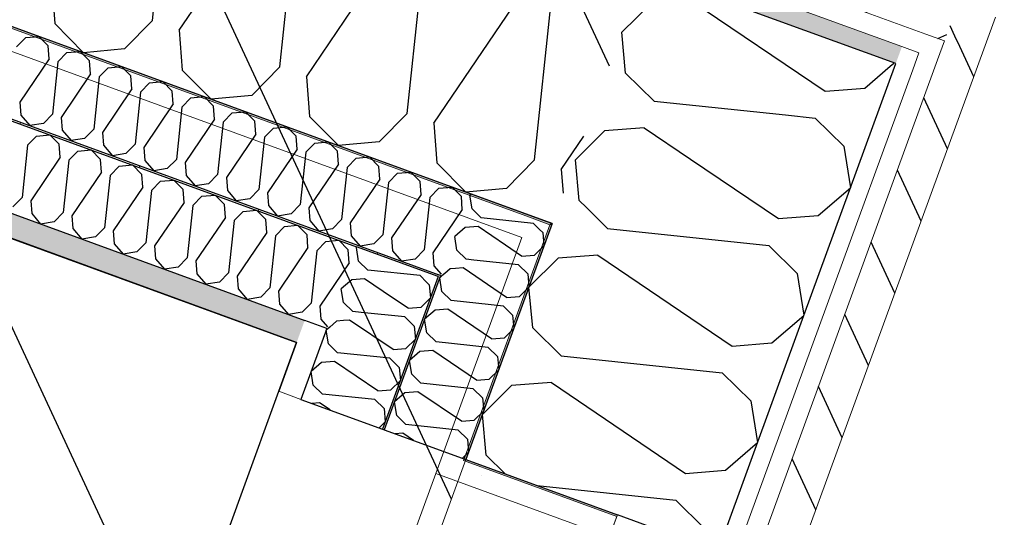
# Model space of a CAD drawing. Header units: millimetres. Extents: x 112481703 to 112588235, y 1264638581 to 1264713486.
# Tile 463 of 487: x 112586143 to 112586687, y 1264688043 to 1264688318. Entities that reach past the tile are written whole.
import ezdxf

# ---------------------------------------------------------------- set-up
doc = ezdxf.new("R2010")
doc.units = ezdxf.units.MM
doc.header["$LTSCALE"] = 0.5
doc.header["$MEASUREMENT"] = 0
doc.linetypes.add('PLINE', pattern=[0])
for name, color, linetype, lineweight in [('234- Vinduer_ dører_ porter', 7, 'Continuous', 0), ('235- Utvendig kledning og overflate', 7, 'Continuous', 0), ('236- Innvendig kledning og overflate', 7, 'Continuous', 0), ('262- Taktekking', 7, 'Continuous', 0)]:
    doc.layers.add(name, color=color, linetype=linetype, lineweight=lineweight)
for name, color, linetype in [('862- M___Nettoareal', 7, 'Continuous'), ('862- M___Nettoareal(Polylinje)', 7, 'Continuous'), ('LA_farge_dekke_asfalt2', 7, 'Continuous'), ('Yttervegger.A225', 7, 'Continuous'), ('Yttervegger.A225 (Skravur)', 7, 'Continuous')]:
    doc.layers.add(name, color=color, linetype=linetype)
pattern_1 = [(114.95599, (112557650, 1264717795), (27.198964, 12.65766), [])]
pattern_2 = [(249.956, (112557650, 1264717795), (-81.357, 29.68231), [0, -50]), (249.956, (112557682.11, 1264717756.67), (-81.357, 29.68231), [0, -50])]
pattern_3 = [(249.956, (112557650, 1264717795), (-65.76007, 23.99193), [])]

# ---------------------------------------------------------------- blocks, each defined once
blk = doc.blocks.new('Personalrom_1_1', base_point=(112584215.36, 1264687380.05))
at = {"layer": '862- M___Nettoareal(Polylinje)', "linetype": 'PLINE', "flags": 128}
blk.add_lwpolyline([(112586295.89, 1264688139.79), (112579715.19, 1264690540.69), (112579078.41, 1264688795.32), (112578651.54, 1264687625.32), (112580142.19, 1264687081.47), (112580274.65, 1264687033.14), (112580295.56, 1264687090.45), (112582622.75, 1264686241.4), (112582601.84, 1264686184.09), (112585232.24, 1264685224.41)], close=True, dxfattribs=at)
blk = doc.blocks.new('*X119', base_point=(112557650, 1264717795))
at = {"layer": 'Yttervegger.A225 (Skravur)', "linetype": 'PLINE'}
for p, q in [((112586513.52, 1264688328.64), (112586491.56, 1264688326.94)), ((112586513.52, 1264688328.64), (112586587.64, 1264688278.49)), ((112586491.56, 1264688326.94), (112586475.47, 1264688311.05)), ((112586477.55, 1264688288.52), (112586475.47, 1264688311.05)), ((112586623.67, 1264688292.33), (112586625.71, 1264688294.09)), ((112586493.25, 1264688273.08), (112586477.55, 1264688288.52)), ((112586587.64, 1264688278.49), (112586595.19, 1264688279.08)), ((112586493.25, 1264688273.08), (112586565.88, 1264688265.44)), ((112586465.9, 1264688256.6), (112586449.81, 1264688240.71)), ((112586487.86, 1264688258.3), (112586465.9, 1264688256.6)), ((112586487.86, 1264688258.3), (112586513.41, 1264688241.02)), ((112586451.89, 1264688218.19), (112586449.81, 1264688240.71)), ((112586455.89, 1264688214.25), (112586451.89, 1264688218.19))]:
    blk.add_line(p, q, dxfattribs=at)
blk = doc.blocks.new('*X121', base_point=(112557650, 1264717795))
at = {"layer": 'Yttervegger.A225 (Skravur)', "linetype": 'PLINE'}
for p, q in [((112586440.24, 1264688186.27), (112586424.15, 1264688170.38)), ((112586462.2, 1264688187.97), (112586440.24, 1264688186.27)), ((112586462.2, 1264688187.97), (112586536.32, 1264688137.83)), ((112586426.23, 1264688147.86), (112586424.15, 1264688170.38)), ((112586558.28, 1264688139.53), (112586575.9, 1264688154.73)), ((112586441.93, 1264688132.42), (112586426.23, 1264688147.86)), ((112586536.32, 1264688137.83), (112586558.28, 1264688139.53)), ((112586441.93, 1264688132.42), (112586530.93, 1264688123.05)), ((112586530.93, 1264688123.05), (112586546.64, 1264688107.61)), ((112586414.58, 1264688115.94), (112586398.48, 1264688100.05)), ((112586436.54, 1264688117.64), (112586414.58, 1264688115.94)), ((112586436.54, 1264688117.64), (112586510.66, 1264688067.49)), ((112586546.64, 1264688107.61), (112586550.35, 1264688084.49)), ((112586400.57, 1264688077.53), (112586398.48, 1264688100.05)), ((112586532.62, 1264688069.19), (112586550.35, 1264688084.49)), ((112586411.05, 1264688067.22), (112586400.57, 1264688077.53)), ((112586510.66, 1264688067.49), (112586532.62, 1264688069.19)), ((112586428.73, 1264688060.77), (112586505.27, 1264688052.72)), ((112586505.27, 1264688052.72), (112586520.98, 1264688037.27)), ((112586520.98, 1264688037.27), (112586522.71, 1264688026.48))]:
    blk.add_line(p, q, dxfattribs=at)
blk = doc.blocks.new('*X124', base_point=(112557650, 1264717795))
at = {"layer": 'Yttervegger.A225 (Skravur)', "linetype": 'PLINE'}
for p, q in [((112586609.6, 1264688280.19), (112586623.67, 1264688292.33)), ((112586595.19, 1264688279.08), (112586609.6, 1264688280.19)), ((112586565.88, 1264688265.44), (112586582.25, 1264688263.71)), ((112586582.25, 1264688263.71), (112586597.96, 1264688248.27)), ((112586597.96, 1264688248.27), (112586601.67, 1264688225.15)), ((112586513.41, 1264688241.02), (112586561.98, 1264688208.16)), ((112586583.94, 1264688209.86), (112586601.67, 1264688225.15)), ((112586467.59, 1264688202.75), (112586455.89, 1264688214.25)), ((112586561.98, 1264688208.16), (112586583.94, 1264688209.86)), ((112586467.59, 1264688202.75), (112586556.59, 1264688193.38)), ((112586556.59, 1264688193.38), (112586572.3, 1264688177.94)), ((112586572.3, 1264688177.94), (112586576.01, 1264688154.82)), ((112586575.9, 1264688154.73), (112586576.01, 1264688154.82))]:
    blk.add_line(p, q, dxfattribs=at)
blk = doc.blocks.new('Vindu[4]', base_point=(112557650, 1264717795))
at = {"layer": '234- Vinduer_ dører_ porter', "linetype": 'PLINE'}
for p, q in [((112586377.18, 1264688079.58), (112586372.72, 1264688067.37)), ((112585905.22, 1264686785.99), (112586372.72, 1264688067.37)), ((112586468.54, 1264688032.41), (112586372.72, 1264688067.37)), ((112586473, 1264688044.62), (112586469.57, 1264688035.23)), ((112586528.43, 1264688024.4), (112586473, 1264688044.62)), ((112586528.43, 1264688024.4), (112586473, 1264688044.62))]:
    blk.add_line(p, q, dxfattribs=at)
blk = doc.blocks.new('*X415', base_point=(112557650, 1264717795))
at = {"layer": 'Yttervegger.A225 (Skravur)', "linetype": 'PLINE'}
for p, q in [((112586216.25, 1264688317.58), (112586225.62, 1264688406.58)), ((112586231.03, 1264688312.19), (112586281.17, 1264688386.31)), ((112586286.58, 1264688291.92), (112586295.95, 1264688380.92)), ((112586301.36, 1264688286.53), (112586351.5, 1264688360.65)), ((112586356.92, 1264688266.26), (112586366.28, 1264688355.26)), ((112586160.69, 1264688337.85), (112586162.39, 1264688315.89)), ((112586371.69, 1264688260.87), (112586421.84, 1264688334.99)), ((112586427.25, 1264688240.6), (112586436.61, 1264688329.6)), ((112586216.25, 1264688317.58), (112586200.81, 1264688301.87)), ((112586162.39, 1264688315.89), (112586178.28, 1264688299.79)), ((112586231.03, 1264688312.19), (112586232.73, 1264688290.23)), ((112586200.81, 1264688301.87), (112586178.28, 1264688299.79)), ((112586232.73, 1264688290.23), (112586248.62, 1264688274.13)), ((112586286.58, 1264688291.92), (112586271.14, 1264688276.21)), ((112586301.36, 1264688286.53), (112586303.06, 1264688264.57)), ((112586271.14, 1264688276.21), (112586248.62, 1264688274.13)), ((112586303.06, 1264688264.57), (112586318.95, 1264688248.47)), ((112586356.92, 1264688266.26), (112586341.47, 1264688250.55)), ((112586371.69, 1264688260.87), (112586373.39, 1264688238.91)), ((112586442.02, 1264688235.21), (112586454.55, 1264688253.73)), ((112586341.47, 1264688250.55), (112586318.95, 1264688248.47)), ((112586427.25, 1264688240.6), (112586411.81, 1264688224.89)), ((112586373.39, 1264688238.91), (112586389.28, 1264688222.81)), ((112586442.02, 1264688235.21), (112586443.03, 1264688222.16)), ((112586411.81, 1264688224.89), (112586389.28, 1264688222.81))]:
    blk.add_line(p, q, dxfattribs=at)
blk = doc.blocks.new('*X441', base_point=(112557650, 1264717795))
at = {"layer": 'Yttervegger.A225 (Skravur)', "linetype": 'PLINE'}
for p, q in [((112586329.24, 1264688192.55), (112586328.86, 1264688192.22)), ((112586330.06, 1264688184.72), (112586328.86, 1264688192.22)), ((112586335.16, 1264688179.72), (112586330.06, 1264688184.72)), ((112586364.02, 1264688176.68), (112586335.16, 1264688179.72)), ((112586364.02, 1264688176.68), (112586367.6, 1264688173.16)), ((112586326.29, 1264688174.37), (112586320.54, 1264688169.41)), ((112586333.41, 1264688174.92), (112586326.29, 1264688174.37)), ((112586348.89, 1264688164.45), (112586333.41, 1264688174.92)), ((112586321.74, 1264688161.91), (112586320.54, 1264688169.41)), ((112586326.84, 1264688156.91), (112586321.74, 1264688161.91)), ((112586331.59, 1264688156.4), (112586326.84, 1264688156.91)), ((112586317.96, 1264688151.56), (112586314.19, 1264688148.31)), ((112586321.83, 1264688151.86), (112586317.96, 1264688151.56))]:
    blk.add_line(p, q, dxfattribs=at)
blk = doc.blocks.new('*X442', base_point=(112557650, 1264717795))
at = {"layer": 'Yttervegger.A225 (Skravur)', "linetype": 'PLINE'}
for p, q in [((112586392.3, 1264688221.71), (112586391.54, 1264688221.05)), ((112586392.74, 1264688213.55), (112586391.54, 1264688221.05)), ((112586397.83, 1264688208.54), (112586392.74, 1264688213.55)), ((112586426.7, 1264688205.51), (112586397.83, 1264688208.54)), ((112586388.96, 1264688203.2), (112586383.21, 1264688198.24)), ((112586396.09, 1264688203.75), (112586388.96, 1264688203.2)), ((112586411.26, 1264688193.48), (112586396.09, 1264688203.75)), ((112586426.7, 1264688205.51), (112586430.04, 1264688202.22)), ((112586384.42, 1264688190.74), (112586383.21, 1264688198.24)), ((112586389.51, 1264688185.73), (112586384.42, 1264688190.74)), ((112586380.64, 1264688180.39), (112586377.73, 1264688177.87)), ((112586383.63, 1264688180.62), (112586380.64, 1264688180.39)), ((112586393.67, 1264688185.29), (112586389.51, 1264688185.73))]:
    blk.add_line(p, q, dxfattribs=at)
blk = doc.blocks.new('*X445', base_point=(112557650, 1264717795))
at = {"layer": 'Yttervegger.A225 (Skravur)', "linetype": 'PLINE'}
for p, q in [((112586367.6, 1264688173.16), (112586369.12, 1264688171.67)), ((112586369.12, 1264688171.67), (112586369.79, 1264688164.37)), ((112586357.45, 1264688158.66), (112586348.89, 1264688164.45)), ((112586364.57, 1264688159.21), (112586369.79, 1264688164.37)), ((112586357.45, 1264688158.66), (112586364.57, 1264688159.21)), ((112586355.7, 1264688153.87), (112586331.59, 1264688156.4)), ((112586355.7, 1264688153.87), (112586360.79, 1264688148.86)), ((112586314.19, 1264688148.31), (112586313.09, 1264688147.35)), ((112586325.09, 1264688152.11), (112586321.83, 1264688151.86)), ((112586349.13, 1264688135.85), (112586325.09, 1264688152.11)), ((112586360.79, 1264688148.86), (112586361.47, 1264688141.55)), ((112586356.25, 1264688136.4), (112586361.47, 1264688141.55)), ((112586349.13, 1264688135.85), (112586356.25, 1264688136.4))]:
    blk.add_line(p, q, dxfattribs=at)
blk = doc.blocks.new('*X446', base_point=(112557650, 1264717795))
at = {"layer": 'Yttervegger.A225 (Skravur)', "linetype": 'PLINE'}
for p, q in [((112586313.09, 1264688147.35), (112586312.21, 1264688146.6)), ((112586313.42, 1264688139.1), (112586312.21, 1264688146.6)), ((112586318.51, 1264688134.1), (112586313.42, 1264688139.1)), ((112586347.38, 1264688131.06), (112586318.51, 1264688134.1)), ((112586309.64, 1264688128.75), (112586303.89, 1264688123.79)), ((112586316.76, 1264688129.3), (112586309.64, 1264688128.75)), ((112586340.8, 1264688113.04), (112586316.76, 1264688129.3)), ((112586347.38, 1264688131.06), (112586352.47, 1264688126.05)), ((112586352.47, 1264688126.05), (112586353.15, 1264688118.74)), ((112586305.1, 1264688116.29), (112586303.89, 1264688123.79)), ((112586310.19, 1264688111.28), (112586305.1, 1264688116.29)), ((112586347.93, 1264688113.59), (112586353.15, 1264688118.74)), ((112586339.05, 1264688108.25), (112586310.19, 1264688111.28)), ((112586340.8, 1264688113.04), (112586347.93, 1264688113.59)), ((112586308.44, 1264688106.49), (112586304.29, 1264688106.17)), ((112586314.33, 1264688102.51), (112586308.44, 1264688106.49)), ((112586339.05, 1264688108.25), (112586344.15, 1264688103.24)), ((112586344.15, 1264688103.24), (112586344.82, 1264688095.93)), ((112586341.46, 1264688092.61), (112586344.82, 1264688095.93))]:
    blk.add_line(p, q, dxfattribs=at)
blk = doc.blocks.new('*X462', base_point=(112557650, 1264717795))
at = {"layer": 'Yttervegger.A225 (Skravur)', "linetype": 'PLINE'}
for p, q in [((112586430.04, 1264688202.22), (112586431.79, 1264688200.5)), ((112586431.79, 1264688200.5), (112586432.47, 1264688193.19)), ((112586420.12, 1264688187.49), (112586411.26, 1264688193.48)), ((112586427.25, 1264688188.04), (112586432.47, 1264688193.19)), ((112586420.12, 1264688187.49), (112586427.25, 1264688188.04)), ((112586387.76, 1264688180.94), (112586383.63, 1264688180.62)), ((112586411.8, 1264688164.68), (112586387.76, 1264688180.94)), ((112586418.38, 1264688182.69), (112586393.67, 1264688185.29)), ((112586418.38, 1264688182.69), (112586423.47, 1264688177.69)), ((112586377.73, 1264688177.87), (112586376.14, 1264688176.51)), ((112586423.47, 1264688177.69), (112586424.15, 1264688170.38)), ((112586418.92, 1264688165.23), (112586424.15, 1264688170.38)), ((112586411.8, 1264688164.68), (112586418.92, 1264688165.23))]:
    blk.add_line(p, q, dxfattribs=at)
blk = doc.blocks.new('*X463', base_point=(112557650, 1264717795))
at = {"layer": 'Yttervegger.A225 (Skravur)', "linetype": 'PLINE'}
for p, q in [((112586376.14, 1264688176.51), (112586374.89, 1264688175.43)), ((112586376.1, 1264688167.93), (112586374.89, 1264688175.43)), ((112586381.19, 1264688162.92), (112586376.1, 1264688167.93)), ((112586410.05, 1264688159.88), (112586381.19, 1264688162.92)), ((112586410.05, 1264688159.88), (112586415.15, 1264688154.88)), ((112586372.32, 1264688157.58), (112586366.57, 1264688152.62)), ((112586379.44, 1264688158.13), (112586372.32, 1264688157.58)), ((112586403.48, 1264688141.87), (112586379.44, 1264688158.13)), ((112586415.15, 1264688154.88), (112586415.82, 1264688147.57)), ((112586367.77, 1264688145.12), (112586366.57, 1264688152.62)), ((112586372.87, 1264688140.11), (112586367.77, 1264688145.12)), ((112586403.48, 1264688141.87), (112586410.6, 1264688142.42)), ((112586410.6, 1264688142.42), (112586415.82, 1264688147.57)), ((112586401.73, 1264688137.07), (112586372.87, 1264688140.11)), ((112586401.73, 1264688137.07), (112586406.83, 1264688132.07)), ((112586364, 1264688134.77), (112586358.25, 1264688129.81)), ((112586371.12, 1264688135.32), (112586364, 1264688134.77)), ((112586395.16, 1264688119.06), (112586371.12, 1264688135.32)), ((112586406.83, 1264688132.07), (112586407.5, 1264688124.76)), ((112586359.45, 1264688122.31), (112586358.25, 1264688129.81)), ((112586364.54, 1264688117.3), (112586359.45, 1264688122.31)), ((112586402.28, 1264688119.61), (112586407.5, 1264688124.76)), ((112586393.41, 1264688114.26), (112586364.54, 1264688117.3)), ((112586395.16, 1264688119.06), (112586402.28, 1264688119.61)), ((112586355.67, 1264688111.96), (112586349.92, 1264688107)), ((112586362.8, 1264688112.51), (112586355.67, 1264688111.96)), ((112586386.84, 1264688096.25), (112586362.8, 1264688112.51)), ((112586393.41, 1264688114.26), (112586398.5, 1264688109.25)), ((112586351.13, 1264688099.5), (112586349.92, 1264688107)), ((112586398.5, 1264688109.25), (112586399.18, 1264688101.95)), ((112586356.22, 1264688094.49), (112586351.13, 1264688099.5)), ((112586393.96, 1264688096.8), (112586399.18, 1264688101.95)), ((112586385.09, 1264688091.45), (112586356.22, 1264688094.49)), ((112586386.84, 1264688096.25), (112586393.96, 1264688096.8)), ((112586354.47, 1264688089.7), (112586350.33, 1264688089.38)), ((112586360.36, 1264688085.72), (112586354.47, 1264688089.7)), ((112586385.09, 1264688091.45), (112586390.18, 1264688086.44)), ((112586390.18, 1264688086.44), (112586390.86, 1264688079.14)), ((112586387.49, 1264688075.82), (112586390.86, 1264688079.14))]:
    blk.add_line(p, q, dxfattribs=at)
blk = doc.blocks.new('Simple Window Opening[35]', base_point=(112557650, 1264717795))
at = {"layer": '234- Vinduer_ dører_ porter', "linetype": 'PLINE'}
for p, q in [((112585809.64, 1264686807.02), (112586286.05, 1264688112.83)), ((112586286.05, 1264688112.83), (112586298.27, 1264688108.37)), ((112586298.27, 1264688108.37), (112586343.36, 1264688091.92)), ((112586343.36, 1264688091.92), (112586344.3, 1264688091.58)), ((112586344.3, 1264688091.58), (112586389.39, 1264688075.12)), ((112585912.98, 1264686769.32), (112586389.39, 1264688075.12))]:
    blk.add_line(p, q, dxfattribs=at)
blk = doc.blocks.new('*X541', base_point=(112557650, 1264717795))
at = {"layer": 'Yttervegger.A225 (Skravur)', "linetype": 'PLINE'}
for p, q in [((112586147.28, 1264688248.68), (112586152.28, 1264688253.78)), ((112586152.28, 1264688253.78), (112586159.59, 1264688254.45)), ((112586164.74, 1264688249.23), (112586159.59, 1264688254.45)), ((112586147.28, 1264688248.68), (112586144.24, 1264688219.82)), ((112586165.29, 1264688242.11), (112586164.74, 1264688249.23)), ((112586175.09, 1264688245.45), (112586182.4, 1264688246.13)), ((112586187.55, 1264688240.91), (112586182.4, 1264688246.13)), ((112586165.29, 1264688242.11), (112586149.03, 1264688218.07)), ((112586170.09, 1264688240.36), (112586167.05, 1264688211.5)), ((112586170.09, 1264688240.36), (112586175.09, 1264688245.45)), ((112586188.1, 1264688233.79), (112586187.55, 1264688240.91)), ((112586192.9, 1264688232.04), (112586197.91, 1264688237.13)), ((112586197.91, 1264688237.13), (112586205.21, 1264688237.81)), ((112586210.36, 1264688232.59), (112586205.21, 1264688237.81)), ((112586188.1, 1264688233.79), (112586171.84, 1264688209.75)), ((112586192.9, 1264688232.04), (112586189.86, 1264688203.17)), ((112586210.92, 1264688225.46), (112586210.36, 1264688232.59)), ((112586220.72, 1264688228.81), (112586228.02, 1264688229.49)), ((112586233.17, 1264688224.26), (112586228.02, 1264688229.49)), ((112586210.92, 1264688225.46), (112586194.65, 1264688201.43)), ((112586215.71, 1264688223.72), (112586220.72, 1264688228.81)), ((112586233.73, 1264688217.14), (112586233.17, 1264688224.26)), ((112586144.24, 1264688219.82), (112586139.23, 1264688214.72)), ((112586215.71, 1264688223.72), (112586212.67, 1264688194.85)), ((112586238.52, 1264688215.39), (112586243.53, 1264688220.49)), ((112586243.53, 1264688220.49), (112586250.83, 1264688221.16)), ((112586255.99, 1264688215.94), (112586250.83, 1264688221.16)), ((112586149.03, 1264688218.07), (112586149.58, 1264688210.95)), ((112586233.73, 1264688217.14), (112586217.46, 1264688193.1)), ((112586238.52, 1264688215.39), (112586235.48, 1264688186.53)), ((112586256.54, 1264688208.82), (112586255.99, 1264688215.94)), ((112586149.58, 1264688210.95), (112586154.54, 1264688205.2)), ((112586167.05, 1264688211.5), (112586162.04, 1264688206.4)), ((112586171.84, 1264688209.75), (112586172.39, 1264688202.63)), ((112586256.54, 1264688208.82), (112586240.27, 1264688184.78)), ((112586261.33, 1264688207.07), (112586266.34, 1264688212.17)), ((112586266.34, 1264688212.17), (112586273.64, 1264688212.84)), ((112586278.8, 1264688207.62), (112586273.64, 1264688212.84)), ((112586279.35, 1264688200.5), (112586278.8, 1264688207.62)), ((112586162.04, 1264688206.4), (112586154.54, 1264688205.2)), ((112586172.39, 1264688202.63), (112586177.35, 1264688196.88)), ((112586189.86, 1264688203.17), (112586184.85, 1264688198.08)), ((112586261.33, 1264688207.07), (112586258.29, 1264688178.21)), ((112586284.14, 1264688198.75), (112586289.15, 1264688203.84)), ((112586289.15, 1264688203.84), (112586296.45, 1264688204.52)), ((112586301.61, 1264688199.3), (112586296.45, 1264688204.52)), ((112586184.85, 1264688198.08), (112586177.35, 1264688196.88)), ((112586194.65, 1264688201.43), (112586195.2, 1264688194.3)), ((112586279.35, 1264688200.5), (112586263.08, 1264688176.46)), ((112586284.14, 1264688198.75), (112586281.1, 1264688169.89)), ((112586302.16, 1264688192.18), (112586301.61, 1264688199.3)), ((112586195.2, 1264688194.3), (112586200.16, 1264688188.55)), ((112586212.67, 1264688194.85), (112586207.66, 1264688189.76)), ((112586217.46, 1264688193.1), (112586218.01, 1264688185.98)), ((112586302.16, 1264688192.18), (112586285.89, 1264688168.14)), ((112586306.95, 1264688190.43), (112586311.96, 1264688195.52)), ((112586311.96, 1264688195.52), (112586319.26, 1264688196.2)), ((112586324.42, 1264688190.98), (112586319.26, 1264688196.2)), ((112586207.66, 1264688189.76), (112586200.16, 1264688188.55)), ((112586218.01, 1264688185.98), (112586222.97, 1264688180.23)), ((112586235.48, 1264688186.53), (112586230.47, 1264688181.44)), ((112586306.95, 1264688190.43), (112586303.91, 1264688161.56)), ((112586324.97, 1264688183.85), (112586324.42, 1264688190.98)), ((112586230.47, 1264688181.44), (112586222.97, 1264688180.23)), ((112586240.27, 1264688184.78), (112586240.82, 1264688177.66)), ((112586324.97, 1264688183.85), (112586308.7, 1264688159.81)), ((112586240.82, 1264688177.66), (112586245.78, 1264688171.91)), ((112586258.29, 1264688178.21), (112586253.28, 1264688173.11)), ((112586263.08, 1264688176.46), (112586263.63, 1264688169.34)), ((112586253.28, 1264688173.11), (112586245.78, 1264688171.91)), ((112586281.1, 1264688169.89), (112586276.09, 1264688164.79)), ((112586263.63, 1264688169.34), (112586268.6, 1264688163.59)), ((112586276.09, 1264688164.79), (112586268.6, 1264688163.59)), ((112586285.89, 1264688168.14), (112586286.45, 1264688161.01)), ((112586286.45, 1264688161.01), (112586291.41, 1264688155.27)), ((112586303.91, 1264688161.56), (112586298.9, 1264688156.47)), ((112586308.7, 1264688159.81), (112586309.26, 1264688152.69)), ((112586298.9, 1264688156.47), (112586291.41, 1264688155.27)), ((112586309.26, 1264688152.69), (112586312.9, 1264688148.47))]:
    blk.add_line(p, q, dxfattribs=at)
blk = doc.blocks.new('*X544', base_point=(112557650, 1264717795))
at = {"layer": 'Yttervegger.A225 (Skravur)', "linetype": 'PLINE'}
for p, q in [((112586141.26, 1264688303.04), (112586146.27, 1264688308.13)), ((112586146.27, 1264688308.13), (112586153.57, 1264688308.81)), ((112586158.73, 1264688303.59), (112586153.57, 1264688308.81)), ((112586159.28, 1264688296.46), (112586158.73, 1264688303.59)), ((112586169.08, 1264688299.81), (112586176.38, 1264688300.48)), ((112586181.54, 1264688295.26), (112586176.38, 1264688300.48)), ((112586159.28, 1264688296.46), (112586143.01, 1264688272.42)), ((112586164.07, 1264688294.71), (112586161.03, 1264688265.85)), ((112586164.07, 1264688294.71), (112586169.08, 1264688299.81)), ((112586182.09, 1264688288.14), (112586181.54, 1264688295.26)), ((112586186.88, 1264688286.39), (112586191.89, 1264688291.49)), ((112586191.89, 1264688291.49), (112586199.19, 1264688292.16)), ((112586204.35, 1264688286.94), (112586199.19, 1264688292.16)), ((112586182.09, 1264688288.14), (112586165.82, 1264688264.1)), ((112586186.88, 1264688286.39), (112586183.84, 1264688257.53)), ((112586204.9, 1264688279.82), (112586204.35, 1264688286.94)), ((112586214.7, 1264688283.16), (112586222, 1264688283.84)), ((112586227.16, 1264688278.62), (112586222, 1264688283.84)), ((112586204.9, 1264688279.82), (112586188.64, 1264688255.78)), ((112586209.69, 1264688278.07), (112586214.7, 1264688283.16)), ((112586227.71, 1264688271.5), (112586227.16, 1264688278.62)), ((112586209.69, 1264688278.07), (112586206.65, 1264688249.21)), ((112586232.5, 1264688269.75), (112586237.51, 1264688274.84)), ((112586237.51, 1264688274.84), (112586244.82, 1264688275.52)), ((112586249.97, 1264688270.3), (112586244.82, 1264688275.52)), ((112586143.01, 1264688272.42), (112586143.57, 1264688265.3)), ((112586227.71, 1264688271.5), (112586211.45, 1264688247.46)), ((112586232.5, 1264688269.75), (112586229.46, 1264688240.88)), ((112586250.52, 1264688263.17), (112586249.97, 1264688270.3)), ((112586143.57, 1264688265.3), (112586148.53, 1264688259.55)), ((112586161.03, 1264688265.85), (112586156.02, 1264688260.76)), ((112586165.82, 1264688264.1), (112586166.38, 1264688256.98)), ((112586250.52, 1264688263.17), (112586234.26, 1264688239.14)), ((112586255.31, 1264688261.43), (112586260.32, 1264688266.52)), ((112586260.32, 1264688266.52), (112586267.63, 1264688267.2)), ((112586272.78, 1264688261.97), (112586267.63, 1264688267.2)), ((112586273.33, 1264688254.85), (112586272.78, 1264688261.97)), ((112586156.02, 1264688260.76), (112586148.53, 1264688259.55)), ((112586166.38, 1264688256.98), (112586171.34, 1264688251.23)), ((112586183.84, 1264688257.53), (112586178.83, 1264688252.43)), ((112586255.31, 1264688261.43), (112586252.27, 1264688232.56)), ((112586278.12, 1264688253.1), (112586283.13, 1264688258.2)), ((112586283.13, 1264688258.2), (112586290.44, 1264688258.87)), ((112586295.59, 1264688253.65), (112586290.44, 1264688258.87)), ((112586178.83, 1264688252.43), (112586171.34, 1264688251.23)), ((112586188.64, 1264688255.78), (112586189.19, 1264688248.66)), ((112586273.33, 1264688254.85), (112586257.07, 1264688230.81)), ((112586278.12, 1264688253.1), (112586275.09, 1264688224.24)), ((112586296.14, 1264688246.53), (112586295.59, 1264688253.65)), ((112586189.19, 1264688248.66), (112586194.15, 1264688242.91)), ((112586206.65, 1264688249.21), (112586201.65, 1264688244.11)), ((112586211.45, 1264688247.46), (112586212, 1264688240.34)), ((112586296.14, 1264688246.53), (112586279.88, 1264688222.49)), ((112586300.93, 1264688244.78), (112586305.94, 1264688249.88)), ((112586305.94, 1264688249.88), (112586313.25, 1264688250.55)), ((112586318.4, 1264688245.33), (112586313.25, 1264688250.55)), ((112586201.65, 1264688244.11), (112586194.15, 1264688242.91)), ((112586212, 1264688240.34), (112586216.96, 1264688234.59)), ((112586229.46, 1264688240.88), (112586224.46, 1264688235.79)), ((112586300.93, 1264688244.78), (112586297.9, 1264688215.92)), ((112586318.95, 1264688238.21), (112586318.4, 1264688245.33)), ((112586323.74, 1264688236.46), (112586328.75, 1264688241.55)), ((112586328.75, 1264688241.55), (112586336.06, 1264688242.23)), ((112586341.21, 1264688237.01), (112586336.06, 1264688242.23)), ((112586224.46, 1264688235.79), (112586216.96, 1264688234.59)), ((112586234.26, 1264688239.14), (112586234.81, 1264688232.01)), ((112586318.95, 1264688238.21), (112586302.69, 1264688214.17)), ((112586323.74, 1264688236.46), (112586320.71, 1264688207.6)), ((112586341.76, 1264688229.89), (112586341.21, 1264688237.01)), ((112586234.81, 1264688232.01), (112586239.77, 1264688226.26)), ((112586252.27, 1264688232.56), (112586247.27, 1264688227.47)), ((112586257.07, 1264688230.81), (112586257.62, 1264688223.69)), ((112586341.76, 1264688229.89), (112586325.5, 1264688205.85)), ((112586346.55, 1264688228.14), (112586351.56, 1264688233.23)), ((112586351.56, 1264688233.23), (112586358.87, 1264688233.91)), ((112586364.02, 1264688228.69), (112586358.87, 1264688233.91)), ((112586247.27, 1264688227.47), (112586239.77, 1264688226.26)), ((112586275.09, 1264688224.24), (112586270.08, 1264688219.15)), ((112586346.55, 1264688228.14), (112586343.52, 1264688199.27)), ((112586364.57, 1264688221.56), (112586364.02, 1264688228.69)), ((112586369.37, 1264688219.81), (112586374.37, 1264688224.91)), ((112586374.37, 1264688224.91), (112586381.68, 1264688225.58)), ((112586386.83, 1264688220.36), (112586381.68, 1264688225.58)), ((112586257.62, 1264688223.69), (112586262.58, 1264688217.94)), ((112586270.08, 1264688219.15), (112586262.58, 1264688217.94)), ((112586279.88, 1264688222.49), (112586280.43, 1264688215.37)), ((112586364.57, 1264688221.56), (112586348.31, 1264688197.52)), ((112586369.37, 1264688219.81), (112586366.33, 1264688190.95)), ((112586387.38, 1264688213.24), (112586386.83, 1264688220.36)), ((112586280.43, 1264688215.37), (112586285.39, 1264688209.62)), ((112586297.9, 1264688215.92), (112586292.89, 1264688210.82)), ((112586302.69, 1264688214.17), (112586303.24, 1264688207.05)), ((112586387.38, 1264688213.24), (112586371.12, 1264688189.2)), ((112586292.89, 1264688210.82), (112586285.39, 1264688209.62)), ((112586320.71, 1264688207.6), (112586315.7, 1264688202.5)), ((112586303.24, 1264688207.05), (112586308.2, 1264688201.3)), ((112586315.7, 1264688202.5), (112586308.2, 1264688201.3)), ((112586325.5, 1264688205.85), (112586326.05, 1264688198.72)), ((112586326.05, 1264688198.72), (112586331.01, 1264688192.97)), ((112586343.52, 1264688199.27), (112586338.51, 1264688194.18)), ((112586348.31, 1264688197.52), (112586348.86, 1264688190.4)), ((112586338.51, 1264688194.18), (112586331.01, 1264688192.97)), ((112586348.86, 1264688190.4), (112586353.82, 1264688184.65)), ((112586361.32, 1264688185.86), (112586353.82, 1264688184.65)), ((112586366.33, 1264688190.95), (112586361.32, 1264688185.86)), ((112586371.12, 1264688189.2), (112586371.67, 1264688182.08)), ((112586371.67, 1264688182.08), (112586375.64, 1264688177.48))]:
    blk.add_line(p, q, dxfattribs=at)

msp = doc.modelspace()

# ---------------------------------------------------------------- hatches: boundary and pattern name
at = {"layer": '262- Taktekking', "linetype": 'Continuous'}
h = msp.add_hatch(dxfattribs=at)
h.set_pattern_fill('Membran', color=256, style=0, pattern_type=2)
h.set_pattern_definition(pattern_3)
h.paths.add_polyline_path([(112586374.45, 1264688177.13), (112581932.18, 1264689797.85), (112581931.84, 1264689796.91), (112586374.1, 1264688176.19)])
h = msp.add_hatch(dxfattribs=at)
h.set_pattern_fill('Membran', color=256, style=0, pattern_type=2)
h.set_pattern_definition(pattern_3)
h.paths.add_polyline_path([(112586374.1, 1264688176.19), (112586343.36, 1264688091.92), (112586344.3, 1264688091.58), (112586375.04, 1264688175.85)])
h = msp.add_hatch(dxfattribs=at)
h.set_pattern_fill('Membran', color=256, style=0, pattern_type=2)
h.set_pattern_definition(pattern_3)
h.paths.add_polyline_path([(112586374.45, 1264688177.13), (112586374.1, 1264688176.19), (112586375.39, 1264688176.78)])
h = msp.add_hatch(dxfattribs=at)
h.set_pattern_fill('Membran', color=256, style=0, pattern_type=2)
h.set_pattern_definition(pattern_3)
h.paths.add_polyline_path([(112586375.39, 1264688176.78), (112586374.1, 1264688176.19), (112586375.04, 1264688175.85)])
at = {"layer": 'LA_farge_dekke_asfalt2', "linetype": 'Continuous'}
h = msp.add_hatch(dxfattribs=at)
h.set_pattern_fill('Murverk', color=256, style=0, pattern_type=2)
h.set_pattern_definition([(294.956, (112557650, 1264717795), (163.1938, 75.94596), [])])
h.paths.add_polyline_path([(112562670.28, 1264672618.44), (112565507.41, 1264680394.81), (112573384.41, 1264677520.97), (112579262.36, 1264693631.99), (112587341.37, 1264690684.44), (112579714.93, 1264669780.94), (112576475.27, 1264670962.9), (112575386.63, 1264667979.01)])
at = {"layer": 'Yttervegger.A225 (Skravur)', "linetype": 'Continuous'}
h = msp.add_hatch(dxfattribs=at)
h.set_pattern_fill('Skrålinjer_1', color=256, style=0, pattern_type=2)
h.set_pattern_definition([(204.95599, (112557650, 1264717795), (-12.65766, 27.198964), [])])
h.paths.add_polyline_path([(112586661.16, 1264688326.93), (112582160.55, 1264689968.94), (112582153.01, 1264689948.27), (112586653.62, 1264688306.27)])
h = msp.add_hatch(dxfattribs=at)
h.set_pattern_fill('Prikker_tett', color=256, style=0, pattern_type=2)
h.set_pattern_definition(pattern_2)
h.paths.add_polyline_path([(112586630.12, 1264688303.13), (112582149.24, 1264689937.94), (112582145.81, 1264689928.54), (112586626.69, 1264688293.74)])
h = msp.add_hatch(dxfattribs=at)
h.set_pattern_fill('Prikker_tett', color=256, style=0, pattern_type=2)
h.set_pattern_definition(pattern_2)
h.paths.add_polyline_path([(112586424.38, 1264688208.94), (112582094.75, 1264689788.57), (112582090.63, 1264689777.29), (112586420.26, 1264688197.67)])
for points in [[(112586435.99, 1264688205.77), (112582095.09, 1264689789.51), (112582094.75, 1264689788.57), (112586435.65, 1264688204.83)], [(112586389.39, 1264688075.12), (112586436.59, 1264688204.49), (112586435.65, 1264688204.83), (112586388.45, 1264688075.47)], [(112586435.65, 1264688204.83), (112586436.93, 1264688205.43), (112586435.99, 1264688205.77)], [(112586436.59, 1264688204.49), (112586436.93, 1264688205.43), (112586435.65, 1264688204.83)], [(112586388.45, 1264688075.47), (112586388.11, 1264688074.53), (112586472.66, 1264688043.68), (112586473, 1264688044.62), (112586389.39, 1264688075.12)]]:
    msp.add_hatch(color=256, dxfattribs=at).paths.add_polyline_path(points)
h = msp.add_hatch(dxfattribs=at)
h.set_pattern_fill('Prikker_tett', color=256, style=0, pattern_type=2)
h.set_pattern_definition(pattern_2)
h.paths.add_polyline_path([(112581915.39, 1264689751.81), (112581910.93, 1264689739.6), (112586295.89, 1264688139.79), (112586300.35, 1264688152)])
h = msp.add_hatch(dxfattribs=at)
h.set_pattern_fill('Skrålinjer_1', color=256, style=0, pattern_type=2)
h.set_pattern_definition(pattern_1)
h.paths.add_polyline_path([(112586653.62, 1264688306.27), (112586681.83, 1264688319.39), (112586661.16, 1264688326.93)])
h = msp.add_hatch(dxfattribs=at)
h.set_pattern_fill('Skrålinjer_1', color=256, style=0, pattern_type=2)
h.set_pattern_definition(pattern_1)
h.paths.add_polyline_path([(112586674.29, 1264688298.73), (112586681.83, 1264688319.39), (112586653.62, 1264688306.27)])
h = msp.add_hatch(dxfattribs=at)
h.set_pattern_fill('Skrålinjer_1', color=256, style=0, pattern_type=2)
h.set_pattern_definition(pattern_1)
h.paths.add_polyline_path([(112586568.82, 1264688009.66), (112586674.29, 1264688298.73), (112586653.62, 1264688306.27), (112586548.15, 1264688017.2), (112586559.43, 1264688013.09)])
h = msp.add_hatch(dxfattribs=at)
h.set_pattern_fill('Prikker_tett', color=256, style=0, pattern_type=2)
h.set_pattern_definition(pattern_2)
h.paths.add_polyline_path([(112586626.69, 1264688293.74), (112586639.51, 1264688299.7), (112586630.12, 1264688303.13)])
h = msp.add_hatch(dxfattribs=at)
h.set_pattern_fill('Prikker_tett', color=256, style=0, pattern_type=2)
h.set_pattern_definition(pattern_2)
h.paths.add_polyline_path([(112586636.09, 1264688290.31), (112586639.51, 1264688299.7), (112586626.69, 1264688293.74)])
h = msp.add_hatch(dxfattribs=at)
h.set_pattern_fill('Prikker_tett', color=256, style=0, pattern_type=2)
h.set_pattern_definition(pattern_2)
h.paths.add_polyline_path([(112586636.09, 1264688290.31), (112586626.69, 1264688293.74), (112586528.43, 1264688024.4), (112586537.82, 1264688020.97)])
h = msp.add_hatch(dxfattribs=at)
h.set_pattern_fill('Prikker_tett', color=256, style=0, pattern_type=2)
h.set_pattern_definition(pattern_2)
h.paths.add_polyline_path([(112586420.26, 1264688197.67), (112586435.65, 1264688204.83), (112586424.38, 1264688208.94)])
h = msp.add_hatch(dxfattribs=at)
h.set_pattern_fill('Prikker_tett', color=256, style=0, pattern_type=2)
h.set_pattern_definition(pattern_2)
h.paths.add_polyline_path([(112586431.54, 1264688193.56), (112586435.65, 1264688204.83), (112586420.26, 1264688197.67)])
h = msp.add_hatch(dxfattribs=at)
h.set_pattern_fill('Prikker_tett', color=256, style=0, pattern_type=2)
h.set_pattern_definition(pattern_2)
h.paths.add_polyline_path([(112586388.45, 1264688075.47), (112586431.54, 1264688193.56), (112586420.26, 1264688197.67), (112586377.18, 1264688079.58)])
h = msp.add_hatch(dxfattribs=at)
h.set_pattern_fill('Prikker_tett', color=256, style=0, pattern_type=2)
h.set_pattern_definition(pattern_2)
h.paths.add_polyline_path([(112586300.35, 1264688152), (112586295.89, 1264688139.79), (112586312.56, 1264688147.55)])
h = msp.add_hatch(dxfattribs=at)
h.set_pattern_fill('Prikker_tett', color=256, style=0, pattern_type=2)
h.set_pattern_definition(pattern_2)
h.paths.add_polyline_path([(112586312.56, 1264688147.55), (112586295.89, 1264688139.79), (112586308.1, 1264688135.33)])
h = msp.add_hatch(dxfattribs=at)
h.set_pattern_fill('Prikker_tett', color=256, style=0, pattern_type=2)
h.set_pattern_definition(pattern_2)
h.paths.add_polyline_path([(112586295.89, 1264688139.79), (112586286.05, 1264688112.83), (112586298.27, 1264688108.37), (112586308.1, 1264688135.33)])
h = msp.add_hatch(dxfattribs=at)
h.set_pattern_fill('Prikker_tett', color=256, style=0, pattern_type=2)
h.set_pattern_definition(pattern_2)
h.paths.add_polyline_path([(112586377.18, 1264688079.58), (112586372.72, 1264688067.37), (112586468.54, 1264688032.41), (112586472.66, 1264688043.68), (112586388.11, 1264688074.53), (112586388.45, 1264688075.47)])

# ---------------------------------------------------------------- linework, layer by layer
at = {"layer": '235- Utvendig kledning og overflate', "linetype": 'PLINE'}
for p, q in [((112586643.28, 1264688310.04), (112582153.01, 1264689948.27)), ((112586630.12, 1264688303.13), (112582149.24, 1264689937.94)), ((112586653.62, 1264688306.27), (112586643.28, 1264688310.04)), ((112586653.62, 1264688306.27), (112586643.28, 1264688310.04)), ((112586649.85, 1264688295.93), (112586653.62, 1264688306.27)), ((112586639.51, 1264688299.7), (112586630.12, 1264688303.13)), ((112586639.51, 1264688299.7), (112586630.12, 1264688303.13)), ((112586548.15, 1264688017.2), (112586649.85, 1264688295.93)), ((112586636.09, 1264688290.31), (112586639.51, 1264688299.7)), ((112586537.82, 1264688020.97), (112586636.09, 1264688290.31))]:
    msp.add_line(p, q, dxfattribs=at)
at = {"layer": '235- Utvendig kledning og overflate', "linetype": 'PLINE', "flags": 128}
msp.add_lwpolyline([(112586568.82, 1264688009.66), (112586681.83, 1264688319.39)], dxfattribs=at)
at = {"layer": '236- Innvendig kledning og overflate', "linetype": 'PLINE'}
for p, q in [((112582094.75, 1264689788.57), (112586424.38, 1264688208.94)), ((112586435.65, 1264688204.83), (112586424.38, 1264688208.94)), ((112586435.65, 1264688204.83), (112586424.38, 1264688208.94)), ((112586435.65, 1264688204.83), (112586388.45, 1264688075.47)), ((112586286.05, 1264688112.83), (112586298.27, 1264688108.37)), ((112586377.18, 1264688079.58), (112586372.72, 1264688067.37)), ((112586388.45, 1264688075.47), (112586388.11, 1264688074.53)), ((112586388.11, 1264688074.53), (112586472.66, 1264688043.68)), ((112586468.54, 1264688032.41), (112586372.72, 1264688067.37)), ((112586473, 1264688044.62), (112586472.66, 1264688043.68)), ((112586472.66, 1264688043.68), (112586468.54, 1264688032.41))]:
    msp.add_line(p, q, dxfattribs=at)
at = {"layer": '236- Innvendig kledning og overflate', "linetype": 'PLINE', "flags": 128}
for points in [[(112586391.84, 1264688221.88), (112581948.63, 1264689842.94)], [(112582090.63, 1264689777.29), (112586420.26, 1264688197.67)], [(112586389.39, 1264688075.12), (112586436.93, 1264688205.43)], [(112586420.26, 1264688197.67), (112586377.18, 1264688079.58)]]:
    msp.add_lwpolyline(points, dxfattribs=at)
at = {"layer": 'Yttervegger.A225', "linetype": 'PLINE'}
for p, q in [((112581931.84, 1264689796.91), (112586329.01, 1264688192.64)), ((112581932.18, 1264689797.85), (112586374.45, 1264688177.13)), ((112582095.09, 1264689789.51), (112586435.99, 1264688205.77)), ((112581915.39, 1264689751.81), (112586300.35, 1264688152)), ((112586626.69, 1264688293.74), (112586487.66, 1264688344.46)), ((112586626.69, 1264688293.74), (112586487.66, 1264688344.46)), ((112586575.97, 1264688154.7), (112586626.69, 1264688293.74)), ((112586436.93, 1264688205.43), (112586389.39, 1264688075.12)), ((112586436.93, 1264688205.43), (112586435.99, 1264688205.77)), ((112586436.93, 1264688205.43), (112586435.99, 1264688205.77)), ((112586374.1, 1264688176.19), (112586329.01, 1264688192.64)), ((112586374.1, 1264688176.19), (112586329.01, 1264688192.64)), ((112586374.1, 1264688176.19), (112586343.36, 1264688091.92)), ((112586375.39, 1264688176.78), (112586344.3, 1264688091.58)), ((112586375.39, 1264688176.78), (112586374.45, 1264688177.13)), ((112586375.39, 1264688176.78), (112586374.45, 1264688177.13)), ((112586528.43, 1264688024.4), (112586575.97, 1264688154.7)), ((112586312.56, 1264688147.55), (112586300.35, 1264688152)), ((112586312.56, 1264688147.55), (112586300.35, 1264688152)), ((112586312.56, 1264688147.55), (112586298.27, 1264688108.37)), ((112586298.27, 1264688108.37), (112586343.36, 1264688091.92)), ((112586343.36, 1264688091.92), (112586344.3, 1264688091.58)), ((112586344.3, 1264688091.58), (112586389.39, 1264688075.12)), ((112586389.39, 1264688075.12), (112586473, 1264688044.62)), ((112586528.43, 1264688024.4), (112586473, 1264688044.62))]:
    msp.add_line(p, q, dxfattribs=at)
at = {"layer": 'Yttervegger.A225', "linetype": 'PLINE', "flags": 128}
for points in [[(112581910.93, 1264689739.6), (112586295.89, 1264688139.79)], [(112586436.93, 1264688205.43), (112586391.84, 1264688221.88)], [(112586295.89, 1264688139.79), (112586286.05, 1264688112.83)]]:
    msp.add_lwpolyline(points, dxfattribs=at)

# ---------------------------------------------------------------- block references
at = {"layer": '234- Vinduer_ dører_ porter', "linetype": 'PLINE'}
for name in ['Simple Window Opening[35]', 'Vindu[4]']:
    msp.add_blockref(name, (112557650, 1264717795), dxfattribs=at)
at = {"layer": '862- M___Nettoareal', "linetype": 'Continuous'}
msp.add_blockref('Personalrom_1_1', (112584215.36, 1264687380.05), dxfattribs=at)
at = {"layer": 'Yttervegger.A225'}
for name in ['*X415', '*X544', '*X541', '*X119', '*X124', '*X442', '*X462', '*X441', '*X121', '*X463', '*X445', '*X446']:
    msp.add_blockref(name, (112557650, 1264717795), dxfattribs=at)

doc.saveas('drawing.dxf')
